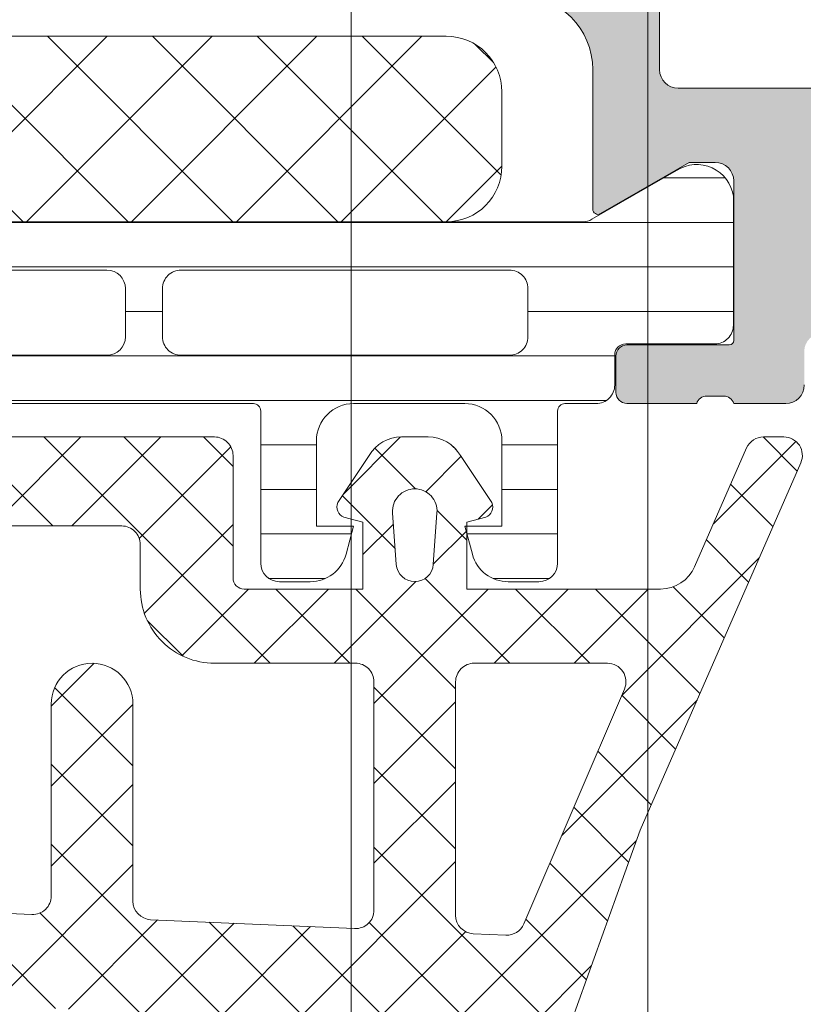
# Model space of a CAD drawing. Header units: millimetres. Extents: x 213386 to 506888, y 183055 to 450952.
# Tile 377 of 656: x 399573 to 399594, y 292539 to 292565. Entities that reach past the tile are written whole.
import ezdxf

# ---------------------------------------------------------------- set-up
doc = ezdxf.new("R2010")
doc.units = ezdxf.units.MM
doc.layers.add('FASÁDA DETAILNÍ', color=255, linetype='Continuous', lineweight=0)
pattern_1 = [(135, (397960.6382589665, 280086.5230909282), (-1.077630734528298, -1.077630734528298), []), (225, (397960.6382589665, 280086.5230909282), (1.077630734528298, -1.077630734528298), [])]

msp = doc.modelspace()

# ---------------------------------------------------------------- hatches: boundary and pattern name
at = {"layer": 'FASÁDA DETAILNÍ'}
h = msp.add_hatch(color=256, dxfattribs=at)
edge = h.paths.add_edge_path()
edge.add_arc((399603.9562517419, 292510.0337444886), 0.5000674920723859, -89.99226754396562, -0.007732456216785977, ccw=False)
edge.add_line((399603.9563192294, 292509.5336770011), (399599.9563192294, 292509.5336770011))
edge.add_arc((399599.9563867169, 292510.0337444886), 0.5000674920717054, 180.0077324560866, 269.99226754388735, ccw=False)
edge.add_line((399599.4563192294, 292510.0336770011), (399599.4563192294, 292511.3337258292))
edge.add_arc((399599.9563561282, 292511.3336889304), 0.5000369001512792, 90.00422797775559, 179.9957720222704, ccw=False)
edge.add_line((399599.9563192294, 292511.8337258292), (399600.4563192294, 292511.8337258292))
edge.add_line((399600.4563192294, 292511.8337258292), (399600.4563192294, 292510.8337258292))
edge.add_line((399600.4563192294, 292510.8337258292), (399601.9563192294, 292510.8337258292))
edge.add_arc((399601.9563562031, 292511.8336888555), 0.9999630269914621, 269.9978814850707, 360.0021185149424)
edge.add_line((399602.9563192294, 292511.8337258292), (399602.9563192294, 292515.8337258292))
edge.add_arc((399601.9562423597, 292515.8336489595), 1.000076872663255, 0.004403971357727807, 89.99559602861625)
edge.add_line((399601.9563192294, 292516.8337258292), (399600.4563192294, 292516.8337258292))
edge.add_line((399600.4563192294, 292516.8337258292), (399600.4563192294, 292515.8337258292))
edge.add_line((399600.4563192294, 292515.8337258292), (399599.9563192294, 292515.8337258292))
edge.add_arc((399599.9562617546, 292516.3336683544), 0.4999425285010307, -180.00658688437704, -89.99341311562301, ccw=False)
edge.add_line((399599.4563192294, 292516.3337258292), (399599.4563192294, 292519.1337136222))
edge.add_arc((399599.9563192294, 292519.1337136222), 0.5000000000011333, 90.0000000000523, 180.0000000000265, ccw=False)
edge.add_line((399599.9563192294, 292519.6337136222), (399600.1563192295, 292519.6337136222))
edge.add_arc((399600.1563192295, 292519.1337136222), 0.5000000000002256, -2.609112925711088e-11, 89.99999999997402, ccw=False)
edge.add_line((399600.6563192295, 292519.1337136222), (399600.6563192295, 292518.6337136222))
edge.add_arc((399601.1563543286, 292518.6337487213), 0.500035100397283, 180.0040217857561, 269.9959782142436)
edge.add_line((399601.1563192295, 292518.1337136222), (399601.9563222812, 292518.1337136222))
edge.add_arc((399601.9563057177, 292518.6337301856), 0.5000165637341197, -89.99810203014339, -0.001897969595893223)
edge.add_line((399602.4563222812, 292518.6337136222), (399602.4563222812, 292549.9337075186))
edge.add_line((399602.4563222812, 292549.9337075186), (399602.0239256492, 292555.9721651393))
edge.add_arc((399601.0247059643, 292555.9337090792), 0.9999594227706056, 2.20400286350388, 89.99999999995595)
edge.add_line((399601.0247059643, 292556.9336685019), (399594.3562537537, 292556.9336685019))
edge.add_arc((399594.3562537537, 292556.4336685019), 0.5000000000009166, 90.00000000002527, 179.9999999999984)
edge.add_line((399593.8562537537, 292556.4336685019), (399593.8562537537, 292555.5336685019))
edge.add_arc((399593.3562537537, 292555.5336685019), 0.5000000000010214, -89.99999999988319, 1.425064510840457e-10, ccw=False)
edge.add_line((399593.3562537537, 292555.0336685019), (399591.9562522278, 292555.0336685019))
edge.add_arc((399591.6887316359, 292554.9548320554), 0.278895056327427, 16.41987641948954, 91.1645893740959)
edge.add_line((399591.6830632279, 292555.233669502), (399591.2294692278, 292555.233669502))
edge.add_arc((399591.2238085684, 292554.9548014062), 0.2789255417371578, 88.83712992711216, 163.575405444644)
edge.add_line((399590.9562652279, 292555.0336685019), (399589.0762542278, 292555.0336685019))
edge.add_arc((399589.0762542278, 292555.3336685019), 0.3000000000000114, 180.0000000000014, 270, ccw=False)
edge.add_line((399588.7762542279, 292555.3336685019), (399588.7762542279, 292556.313642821))
edge.add_arc((399589.0762542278, 292556.313642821), 0.2999999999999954, 90.0000000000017, 180.0000000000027, ccw=False)
edge.add_line((399589.0762542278, 292556.613642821), (399591.8362522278, 292556.613642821))
edge.add_arc((399591.8362522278, 292556.733642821), 0.1200000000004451, 269.9999999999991, 360)
edge.add_line((399591.9562522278, 292556.733642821), (399591.9562522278, 292561.0336685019))
edge.add_arc((399591.4562522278, 292561.0336685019), 0.5000000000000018, -8.014997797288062e-13, 89.9999999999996)
edge.add_line((399591.4562522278, 292561.5336685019), (399590.7562522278, 292561.5336685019))
edge.add_line((399590.7562522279, 292561.5336685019), (399588.3634319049, 292560.1521730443))
edge.add_arc((399588.2943720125, 292560.2717882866), 0.1381197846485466, -180.0000000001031, -60.000000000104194, ccw=False)
edge.add_line((399588.1562522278, 292560.2717882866), (399588.1562522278, 292564.0336685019))
edge.add_arc((399586.1562522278, 292564.0336685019), 1.999999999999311, 6.730053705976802e-12, 90.00000000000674)
edge.add_line((399586.1562522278, 292566.0336685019), (399585.5882568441, 292566.0336685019))
edge.add_arc((399585.5882568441, 292566.5336685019), 0.5000000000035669, 235.5209282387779, 269.99999999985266, ccw=False)
edge.add_arc((399588.135730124, 292570.2431671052), 4.999999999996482, 185.3492280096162, 235.5209282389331, ccw=False)
edge.add_arc((399583.2943788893, 292569.7955487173), 0.1381197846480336, 60.00000000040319, 187.7024374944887, ccw=False)
edge.add_line((399583.3634387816, 292569.9151639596), (399585.7562591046, 292568.5336685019))
edge.add_line((399585.7562591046, 292568.5336685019), (399586.4562591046, 292568.5336685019))
edge.add_arc((399586.4562591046, 292569.0336685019), 0.5, 270, 360)
edge.add_line((399586.9562591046, 292569.0336685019), (399586.9562591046, 292573.3336941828))
edge.add_arc((399586.8362591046, 292573.3336941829), 0.1199999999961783, 1.272221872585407e-14, 89.9999999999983)
edge.add_line((399586.8362591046, 292573.4536941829), (399584.0762611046, 292573.4536941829))
edge.add_arc((399584.0762611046, 292573.7536941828), 0.2999999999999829, -180, -89.99999999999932, ccw=False)
edge.add_line((399583.7762611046, 292573.7536941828), (399583.7762611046, 292574.7336685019))
edge.add_arc((399584.0762611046, 292574.733668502), 0.300000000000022, 90.00000000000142, 180, ccw=False)
edge.add_line((399584.0762611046, 292575.0336685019), (399585.9562721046, 292575.0336685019))
edge.add_arc((399586.2238154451, 292575.1125355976), 0.2789255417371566, 196.424594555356, 271.1628700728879)
edge.add_line((399586.2294761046, 292574.8336675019), (399586.6830701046, 292574.8336675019))
edge.add_arc((399586.6887385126, 292575.1125049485), 0.2788950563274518, 268.8354106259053, 343.5801235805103)
edge.add_line((399586.9562591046, 292575.0336685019), (399589.9563175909, 292575.0336685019))
edge.add_line((399589.9563175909, 292575.0336685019), (399590.6564204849, 292574.3335961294))
edge.add_line((399590.6564204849, 292574.3335961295), (399590.6564204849, 292573.733590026))
edge.add_line((399590.6564204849, 292573.733590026), (399589.0564143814, 292573.733590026))
edge.add_arc((399589.0564238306, 292573.2335805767), 0.5000094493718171, 90.00108278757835, 179.9989172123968)
edge.add_line((399588.5564143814, 292573.233590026), (399588.5564143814, 292572.8381619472))
edge.add_arc((399589.0564143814, 292572.8381619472), 0.5000000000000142, 180.0000000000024, 195.0000000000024)
edge.add_line((399588.5734514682, 292572.7087524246), (399588.9576602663, 292571.2748656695))
edge.add_arc((399589.9235860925, 292571.5336847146), 1.000000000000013, 195.0000000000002, 270.0000000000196)
edge.add_line((399589.9235860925, 292570.5336847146), (399595.6564082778, 292570.5336847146))
edge.add_line((399595.6564082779, 292570.5336847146), (399595.6564082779, 292573.733590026))
edge.add_line((399595.6564082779, 292573.733590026), (399594.8564204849, 292573.733590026))
edge.add_line((399594.8564204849, 292573.733590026), (399594.8564204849, 292574.3335961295))
edge.add_line((399594.8564204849, 292574.3335961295), (399596.0688533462, 292575.0335778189))
edge.add_line((399596.0688533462, 292575.0335778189), (399597.1564082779, 292575.0335778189))
edge.add_line((399597.1564082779, 292575.0335778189), (399597.1564082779, 292560.0336685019))
edge.add_arc((399597.6564082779, 292560.0336685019), 0.5000000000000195, 179.9999999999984, 270.0000000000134)
edge.add_line((399597.6564082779, 292559.5336685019), (399603.4563192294, 292559.5336685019))
edge.add_arc((399603.4563192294, 292558.5336685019), 1, 0, 90.0000000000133, ccw=False)
edge.add_line((399604.4563192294, 292558.5336685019), (399604.4563192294, 292510.033677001))
edge = h.paths.add_edge_path(flags=16)
edge.add_line((399594.8564204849, 292568.9336847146), (399590.4564204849, 292568.9336847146))
edge.add_arc((399590.4564204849, 292568.4336847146), 0.5000000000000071, 90.00000000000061, 179.9999999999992)
edge.add_line((399589.9564204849, 292568.4336847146), (399589.9564204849, 292564.0336847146))
edge.add_arc((399590.4564204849, 292564.0336847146), 0.4999999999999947, 179.9999999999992, 270.0000000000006)
edge.add_line((399590.4564204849, 292563.5336847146), (399594.8564204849, 292563.5336847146))
edge.add_arc((399594.8564204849, 292564.0336847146), 0.5, 270, 360)
edge.add_line((399595.3564204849, 292564.0336847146), (399595.3564204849, 292568.4336847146))
edge.add_arc((399594.8564204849, 292568.4336847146), 0.4999999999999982, 1.272221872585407e-14, 90.00000000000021)
h = msp.add_hatch(dxfattribs=at)
h.set_pattern_fill('NETZ', color=256, scale=2, angle=45, style=0)
h.set_pattern_definition([(45, (397960.6382589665, 280086.5230909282), (-1.414213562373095, 1.414213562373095), []), (135, (397960.6382589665, 280086.5230909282), (-1.414213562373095, -1.414213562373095), [])])
h.paths.add_polyline_path([(399584.2052426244, 292564.9344117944, -0.4142135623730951), (399585.7052426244, 292563.4344117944), (399585.7052426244, 292561.4344117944, -0.4142135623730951), (399584.2052426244, 292559.9344117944), (399557.2052426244, 292559.9344117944, -0.4142135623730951), (399555.7052426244, 292561.4344117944), (399555.7052426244, 292563.4344117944, -0.4142135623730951), (399557.2052426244, 292564.9344117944)])
h = msp.add_hatch(dxfattribs=at)
h.set_pattern_fill('LINIE', color=256, scale=1.2, angle=180, style=0)
h.set_pattern_definition([(180, (399592.5809322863, 292574.3166391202), (-1.469551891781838e-16, -1.2), [])])
edge = h.paths.add_edge_path()
edge.add_arc((399589.0462359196, 292556.3428666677), 0.3000000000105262, 89.99792470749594, 179.997924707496)
edge.add_line((399588.7462359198, 292556.3428775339), (399588.7462072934, 292555.532546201))
edge.add_arc((399588.2462099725, 292555.5325616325), 0.4999973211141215, 269.9976177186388, 359.99823167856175, ccw=False)
edge.add_line((399588.2461891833, 292555.0325643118), (399587.4051169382, 292555.0312437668))
edge.add_arc((399587.4051169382, 292554.8312437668), 0.1999999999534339, 89.99999998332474, 180)
edge.add_line((399587.2051169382, 292554.8312437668), (399587.2051169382, 292550.7312437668))
edge.add_arc((399586.7051169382, 292550.7312437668), 0.5, -90, 0, ccw=False)
edge.add_line((399586.7051169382, 292550.2312437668), (399585.8743677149, 292550.2312437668))
edge.add_arc((399585.8743677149, 292551.2312437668), 1, 195.0000000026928, 270, ccw=False)
edge.add_line((399584.9084418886, 292550.9724247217), (399584.7051169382, 292551.7312437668))
edge.add_line((399584.7051169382, 292551.7312437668), (399585.7051169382, 292551.7312437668))
edge.add_line((399585.7051169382, 292551.7312437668), (399585.7051169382, 292554.0312437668))
edge.add_arc((399584.700990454, 292554.029534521), 1.004127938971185, 0.09753001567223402, 89.76591227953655)
edge.add_line((399584.7050929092, 292555.0336540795), (399581.705214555, 292555.0336540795))
edge.add_arc((399581.7092429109, 292554.029534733), 1.004127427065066, 90.22985968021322, 179.902482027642)
edge.add_line((399580.7051169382, 292554.0312437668), (399580.7051169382, 292551.7312437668))
edge.add_line((399580.7051169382, 292551.7312437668), (399581.7051169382, 292551.7312437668))
edge.add_line((399581.7051169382, 292551.7312437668), (399581.5017919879, 292550.9724247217))
edge.add_arc((399580.5358661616, 292551.2312437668), 1.00000000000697, 270, 344.9999999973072, ccw=False)
edge.add_line((399580.5358661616, 292550.2312437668), (399579.7051169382, 292550.2312437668))
edge.add_arc((399579.7051169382, 292550.7312437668), 0.5, 180, 270, ccw=False)
edge.add_line((399579.2051169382, 292550.7312437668), (399579.2051169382, 292554.8312437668))
edge.add_arc((399579.0009438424, 292554.8295152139), 0.2041804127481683, 0.4850610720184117, 88.84413107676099)
edge.add_line((399579.0050626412, 292555.0336540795), (399553.1636958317, 292555.0336770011))
edge.add_arc((399553.1637112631, 292555.533674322), 0.4999973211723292, 179.9976177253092, 269.9982316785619, ccw=False)
edge.add_line((399552.6637139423, 292555.5336951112), (399552.6637425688, 292556.344026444))
edge.add_arc((399552.3637425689, 292556.3440373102), 0.300000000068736, 359.9979246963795, 449.997924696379)
edge.add_line((399552.3637534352, 292556.64403731), (399549.9637550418, 292556.6437922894))
edge.add_arc((399549.9637705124, 292557.1437882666), 0.4999959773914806, 179.9976222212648, 269.9982271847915, ccw=False)
edge.add_line((399549.4637745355, 292557.1438090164), (399549.4639011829, 292560.6203505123))
edge.add_arc((399550.4537141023, 292560.4780040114), 0.9999960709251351, 57.270908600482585, 171.8163166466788, ccw=False)
edge.add_line((399550.9943794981, 292561.3192370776), (399553.2779885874, 292560.0006846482))
edge.add_arc((399553.5280042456, 292560.4336883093), 0.4999999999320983, 239.9979280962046, 269.9978647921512)
edge.add_line((399553.5279856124, 292559.9336883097), (399587.882254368, 292559.9326019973))
edge.add_arc((399587.8822719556, 292560.432601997), 0.500000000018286, 269.9979846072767, 299.9979213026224)
edge.add_line((399588.1322562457, 292559.9995802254), (399590.4159608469, 292561.3179672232))
edge.add_arc((399590.9565653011, 292560.4766949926), 0.9999960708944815, 8.179532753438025, 122.7249408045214, ccw=False)
edge.add_line((399591.9463885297, 292560.6189697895), (399591.9462618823, 292557.1424282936))
edge.add_arc((399591.446265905, 292557.1424437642), 0.4999959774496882, 269.99762222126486, 359.99822718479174, ccw=False)
edge.add_line((399591.4462451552, 292556.6424477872), (399589.0462467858, 292556.6428666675))
edge = h.paths.add_edge_path(flags=16)
edge.add_line((399564.8551231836, 292556.8331422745), (399564.8551231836, 292558.1331363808))
edge.add_arc((399564.3551268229, 292558.1331400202), 0.4999963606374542, 359.9995829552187, 450.0004170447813)
edge.add_line((399564.3551231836, 292558.6331363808), (399555.5051292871, 292558.6331363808))
edge.add_arc((399555.5051256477, 292558.1331400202), 0.4999963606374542, 89.99958295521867, 180.0004170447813)
edge.add_line((399555.0051292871, 292558.1331363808), (399555.0051292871, 292556.8331422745))
edge.add_arc((399555.5051292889, 292556.8331257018), 0.5000000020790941, 179.9981009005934, 269.9999997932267)
edge.add_line((399555.5051292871, 292556.3331256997), (399564.3551231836, 292556.3331256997))
edge.add_arc((399564.3551231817, 292556.8331257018), 0.5000000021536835, 270.0000002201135, 360.001899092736)
edge = h.paths.add_edge_path(flags=16)
edge.add_arc((399575.0551292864, 292556.8331256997), 0.5, 270, 360)
edge.add_line((399575.5551292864, 292556.8331256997), (399575.5551292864, 292558.1331363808))
edge.add_arc((399575.0551292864, 292558.1331363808), 0.5, 0, 90)
edge.add_line((399575.0551292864, 292558.6331363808), (399566.3551231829, 292558.6331363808))
edge.add_arc((399566.3551231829, 292558.1331363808), 0.5, 90, 180)
edge.add_line((399565.8551231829, 292558.1331363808), (399565.8551231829, 292556.8331256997))
edge.add_arc((399566.3551231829, 292556.8331256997), 0.5, 180, 270)
edge.add_line((399566.3551231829, 292556.3331256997), (399575.0551292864, 292556.3331256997))
edge = h.paths.add_edge_path(flags=16)
edge.add_arc((399577.055125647, 292558.1331400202), 0.4999963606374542, 89.99958295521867, 180.0004170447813)
edge.add_line((399576.5551292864, 292558.1331363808), (399576.5551292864, 292556.8331422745))
edge.add_arc((399577.0551292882, 292556.8331257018), 0.5000000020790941, 179.9981009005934, 269.9999997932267)
edge.add_line((399577.0551292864, 292556.3331256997), (399585.9051384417, 292556.3331256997))
edge.add_arc((399585.9051384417, 292556.8331104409), 0.4999847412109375, 270, 360)
edge.add_line((399586.4051231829, 292556.8331104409), (399586.4051231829, 292558.133121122))
edge.add_arc((399585.9051079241, 292558.133121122), 0.5000152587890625, 0, 90)
edge.add_line((399585.9051079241, 292558.6331363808), (399577.0551292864, 292558.6331363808))
h = msp.add_hatch(dxfattribs=at)
h.set_pattern_fill('ANSI37', color=256, scale=0.48, angle=90, style=0)
h.set_pattern_definition(pattern_1)
edge = h.paths.add_edge_path(flags=16)
edge.add_line((399582.8575962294, 292550.6979711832), (399582.7578522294, 292552.0908251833))
edge.add_arc((399583.356319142, 292552.1336826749), 0.5999995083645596, 89.99999165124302, 184.0960805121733, ccw=False)
edge.add_arc((399583.3563193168, 292552.1336826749), 0.5999995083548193, -4.096080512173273, 90.00000834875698, ccw=False)
edge.add_line((399583.9547862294, 292552.0908251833), (399583.8550422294, 292550.6979711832))
edge.add_arc((399583.3563192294, 292550.7336856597), 0.5000001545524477, 184.0960643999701, 355.90393560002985, ccw=False)
edge = h.paths.add_edge_path(flags=16)
edge.add_arc((399584.9563158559, 292547.5336775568), 0.4999996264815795, 89.99995719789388, 180.0000428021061, ccw=False)
edge.add_line((399584.9563162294, 292548.0336771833), (399588.5500012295, 292548.0336771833))
edge.add_arc((399588.5500012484, 292547.5336768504), 0.5000003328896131, -23.218026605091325, 90.00000216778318, ccw=False)
edge.add_line((399589.0095072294, 292547.3365611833), (399586.2936292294, 292541.0054591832))
edge.add_arc((399585.8341238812, 292541.2025751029), 0.4999998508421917, 267.4998893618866, 336.7819182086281, ccw=False)
edge.add_line((399585.8123132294, 292540.7030511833), (399584.9345062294, 292540.7413771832))
edge.add_arc((399584.9563157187, 292541.2409007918), 0.4999994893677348, 179.9999551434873, 267.50002088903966, ccw=False)
edge.add_line((399584.4563162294, 292541.2409011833), (399584.4563162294, 292547.5336771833))
edge = h.paths.add_edge_path(flags=16)
edge.add_line((399559.4023972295, 292542.1255151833), (399555.2537272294, 292551.0223681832))
edge.add_arc((399555.7068809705, 292551.2336773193), 0.4999998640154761, 89.99997033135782, 205.0000079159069, ccw=False)
edge.add_line((399555.7068812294, 292551.7336771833), (399565.0563162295, 292551.7336771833))
edge.add_arc((399565.056316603, 292551.2336775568), 0.4999996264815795, -4.280210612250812e-05, 90.00004280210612, ccw=False)
edge.add_line((399565.5563162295, 292551.2336771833), (399565.5563162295, 292542.1097541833))
edge.add_arc((399565.0563161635, 292542.1097543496), 0.5000000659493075, 267.49997275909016, 359.9999809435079, ccw=False)
edge.add_line((399565.0345062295, 292541.6102301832), (399559.8337422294, 292541.8373001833))
edge.add_arc((399559.8555519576, 292542.336825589), 0.5000012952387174, 205.0000919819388, 267.500002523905, ccw=False)
edge = h.paths.add_edge_path(flags=16)
edge.add_arc((399568.2563158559, 292551.2336775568), 0.4999996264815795, 89.99995719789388, 180.0000428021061, ccw=False)
edge.add_line((399568.2563162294, 292551.7336771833), (399575.4563162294, 292551.7336771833))
edge.add_arc((399575.4563166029, 292551.2336775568), 0.4999996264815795, -4.280210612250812e-05, 90.00004280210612, ccw=False)
edge.add_line((399575.9563162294, 292551.2336771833), (399575.9563162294, 292550.0336771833))
edge.add_arc((399577.9563147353, 292550.0336756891), 1.99999850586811, 179.9999571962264, 270.0000428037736)
edge.add_line((399577.9563162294, 292548.0336771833), (399581.7563162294, 292548.0336771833))
edge.add_arc((399581.7563166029, 292547.5336775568), 0.4999996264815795, -4.280210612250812e-05, 90.00004280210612, ccw=False)
edge.add_line((399582.2563162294, 292547.5336771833), (399582.2563162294, 292541.3806161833))
edge.add_arc((399581.7563161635, 292541.3806163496), 0.5000000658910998, 267.4999727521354, 359.9999809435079, ccw=False)
edge.add_line((399581.7345062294, 292540.8810921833), (399576.2345062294, 292541.1212271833))
edge.add_arc((399576.2563157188, 292541.6207507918), 0.4999994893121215, 179.9999551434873, 267.5000208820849, ccw=False)
edge.add_line((399575.7563162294, 292541.6207511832), (399575.7563162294, 292546.9336771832))
edge.add_arc((399574.6563162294, 292546.9336771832), 1.099999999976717, 0, 180)
edge.add_line((399573.5563162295, 292546.9336771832), (399573.5563162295, 292541.7604661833))
edge.add_arc((399573.0563161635, 292541.7604663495), 0.5000000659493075, 267.4999727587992, 359.999980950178, ccw=False)
edge.add_line((399573.0345062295, 292541.2609421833), (399568.2345062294, 292541.4705151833))
edge.add_arc((399568.2563157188, 292541.9700387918), 0.4999994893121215, 179.9999551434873, 267.5000208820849, ccw=False)
edge.add_line((399567.7563162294, 292541.9700391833), (399567.7563162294, 292551.2336771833))
edge = h.paths.add_edge_path()
edge.add_line((399553.0432632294, 292549.8472201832), (399557.1411122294, 292541.0593541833))
edge.add_ellipse((399559.8600375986, 292542.3272116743), major_axis=(-3.000002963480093, 0), ratio=1, start_angle=25.00003062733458, end_angle=87.4999411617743)
edge.add_line((399559.7291762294, 292539.3300641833), (399560.3781262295, 292539.3017301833))
edge.add_ellipse((399560.3563167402, 292538.8022065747), major_axis=(-0.4999994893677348, 0), ratio=1, start_angle=179.9999551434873, end_angle=267.50002088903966, ccw=False)
edge.add_line((399560.8563162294, 292538.8022061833), (399560.8563162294, 292537.8336771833))
edge.add_ellipse((399560.9563161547, 292537.8336771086), major_axis=(-0.09999992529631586, 0), ratio=1, start_angle=-4.278876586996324e-05, end_angle=90.00004278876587)
edge.add_line((399560.9563162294, 292537.7336771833), (399561.5563162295, 292537.7336771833))
edge.add_ellipse((399561.5563163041, 292537.8336771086), major_axis=(-0.09999992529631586, 0), ratio=1, start_angle=89.99995721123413, end_angle=180.0000427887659)
edge.add_line((399561.6563162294, 292537.8336771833), (399561.6563162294, 292538.7367151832))
edge.add_ellipse((399562.1563162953, 292538.7367150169), major_axis=(-0.5000000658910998, 0), ratio=1, start_angle=267.4999727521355, end_angle=359.9999809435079, ccw=False)
edge.add_line((399562.1781262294, 292539.2362391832), (399571.0784202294, 292538.8424011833))
edge.add_ellipse((399571.0563161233, 292538.3428899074), major_axis=(-0.5000001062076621, 0), ratio=1, start_angle=179.9999170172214, end_angle=267.46623077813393, ccw=False)
edge.add_line((399571.5563162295, 292538.3428891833), (399571.5563162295, 292537.7336771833))
edge.add_ellipse((399571.6563161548, 292537.7336771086), major_axis=(-0.09999992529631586, 0), ratio=1, start_angle=-4.278876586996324e-05, end_angle=90.00004278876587)
edge.add_line((399571.6563162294, 292537.6336771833), (399572.2563162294, 292537.6336771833))
edge.add_ellipse((399572.2563163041, 292537.7336771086), major_axis=(-0.09999992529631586, 0), ratio=1, start_angle=89.99995721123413, end_angle=180.0000427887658)
edge.add_line((399572.3563162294, 292537.7336771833), (399572.3563162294, 292538.2632391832))
edge.add_ellipse((399572.8563167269, 292538.263239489), major_axis=(-0.5000004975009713, 0), ratio=1, start_angle=-92.53369799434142, end_angle=3.5038035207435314e-05, ccw=False)
edge.add_line((399572.8784202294, 292538.7627511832), (399584.4186452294, 292538.2520951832))
edge.add_ellipse((399584.396835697, 292537.7525705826), major_axis=(-0.5000004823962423, 0), ratio=1, start_angle=176.782942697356, end_angle=267.50002091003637, ccw=False)
edge.add_line((399584.8960482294, 292537.7245111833), (399584.6074852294, 292532.5907681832))
edge.add_ellipse((399584.1970672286, 292532.7063236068), major_axis=(-0.4263754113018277, 0), ratio=1, start_angle=20.758972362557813, end_angle=164.275145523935, ccw=False)
edge.add_line((399583.7983722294, 292532.5552001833), (399583.7996122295, 292532.7878031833))
edge.add_line((399583.7996122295, 292532.7878031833), (399584.0977502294, 292534.6703821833))
edge.add_line((399584.0977502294, 292534.6703821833), (399583.6973242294, 292537.5196671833))
edge.add_ellipse((399583.4002436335, 292537.4779165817), major_axis=(-0.299999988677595, 0), ratio=1, start_angle=187.9997440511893, end_angle=304.5977463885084)
edge.add_ellipse((399584.9333570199, 292535.2553454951), major_axis=(-3.000047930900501, 0), ratio=1, start_angle=-55.40235871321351, end_angle=18.00842458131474)
edge.add_line((399582.0802782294, 292534.3278601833), (399582.7138542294, 292532.0729691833))
edge.add_ellipse((399583.4890667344, 292532.2338987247), major_axis=(-0.791740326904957, 0), ratio=1, start_angle=11.72768979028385, end_angle=83.20165374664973)
edge.add_line((399583.3953442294, 292531.4477251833), (399584.4535542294, 292531.4465041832))
edge.add_ellipse((399584.3244299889, 292532.6255904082), major_axis=(-1.186135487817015, 0), ratio=1, start_angle=96.24967815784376, end_angle=161.3444235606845)
edge.add_line((399585.4482442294, 292532.2461711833), (399586.5425772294, 292535.4875111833))
edge.add_line((399586.5425772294, 292535.4875111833), (399589.4323552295, 292543.5373061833))
edge.add_line((399589.4323552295, 292543.5373061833), (399593.7651642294, 292553.4351831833))
edge.add_ellipse((399593.3061552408, 292553.6334532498), major_axis=(-0.5000002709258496, 0), ratio=1, start_angle=156.6379505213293, end_angle=269.9334236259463)
edge.add_line((399593.3067362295, 292554.1334531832), (399592.7600352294, 292554.1340881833))
edge.add_ellipse((399592.7594549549, 292553.6340880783), major_axis=(-0.5000004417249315, 0), ratio=1, start_angle=269.9335054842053, end_angle=336.0791754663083)
edge.add_line((399592.3024012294, 292553.8368251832), (399590.9006452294, 292550.6328221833))
edge.add_ellipse((399589.9845041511, 292551.0336765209), major_axis=(-0.9999993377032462, 0), ratio=1, start_angle=89.99994719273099, end_angle=156.368385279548, ccw=False)
edge.add_line((399589.9845032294, 292550.0336771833), (399584.7565612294, 292550.0336771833))
edge.add_line((399584.7565612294, 292550.0336771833), (399584.7565522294, 292551.8331561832))
edge.add_line((399584.7565522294, 292551.8331561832), (399585.2713532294, 292551.9710981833))
edge.add_ellipse((399585.1565879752, 292552.2482522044), major_axis=(-0.2999756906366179, 0), ratio=1, start_angle=112.4937002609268, end_angle=202.5035666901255)
edge.add_line((399585.4337222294, 292552.3630651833), (399584.5845552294, 292553.6331921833))
edge.add_ellipse((399583.7186910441, 292553.1334714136), major_axis=(-0.9997207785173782, 0), ratio=1, start_angle=209.9907606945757, end_angle=270.0076118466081)
edge.add_line((399583.7185582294, 292554.1331921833), (399582.9941972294, 292554.1331611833))
edge.add_ellipse((399582.9944052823, 292553.1334233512), major_axis=(-0.9997378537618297, 0), ratio=1, start_angle=270.0119236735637, end_angle=330.0086750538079)
edge.add_line((399582.1285312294, 292553.6331611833), (399581.2793642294, 292552.3630651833))
edge.add_ellipse((399581.5565117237, 292552.2482532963), major_axis=(-0.2999875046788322, 0), ratio=1, start_angle=-22.50240615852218, end_angle=67.501396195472)
edge.add_line((399581.4417182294, 292551.9710981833), (399581.9565342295, 292551.8331261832))
edge.add_line((399581.9565342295, 292551.8331261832), (399581.9565422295, 292550.0336771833))
edge.add_line((399581.9565422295, 292550.0336771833), (399578.7563152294, 292550.0336771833))
edge.add_ellipse((399578.7563150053, 292550.3336769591), major_axis=(-0.29999977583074, 0), ratio=1, start_angle=-4.281099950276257e-05, end_angle=90.00004279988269, ccw=False)
edge.add_line((399578.4563152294, 292550.3336771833), (399578.4563152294, 292553.6336731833))
edge.add_ellipse((399577.9563156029, 292553.6336735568), major_axis=(-0.4999996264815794, 0), ratio=1, start_angle=179.9999571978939, end_angle=270.0000428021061)
edge.add_line((399577.9563152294, 292554.1336731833), (399551.0586932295, 292554.1336731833))
edge.add_line((399551.0586932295, 292554.1336731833), (399550.1635752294, 292552.5832811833))
edge.add_ellipse((399550.5965877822, 292552.3332810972), major_axis=(-0.4999999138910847, 0), ratio=1, start_angle=-30.00001708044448, end_angle=89.99993665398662)
edge.add_line((399550.5965872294, 292551.8332811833), (399550.5965872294, 292550.1359101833))
edge.add_line((399550.5965872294, 292550.1359101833), (399552.5901092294, 292550.1359101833))
edge.add_ellipse((399552.590109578, 292549.6359099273), major_axis=(-0.5000002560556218, 0), ratio=1, start_angle=205.000128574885, end_angle=270.000039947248, ccw=False)
h = msp.add_hatch(dxfattribs=at)
h.set_pattern_fill('ANSI37', color=256, scale=0.48, angle=90, style=0)
h.set_pattern_definition(pattern_1)
edge = h.paths.add_edge_path(flags=16)
edge.add_line((399582.8575962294, 292550.697971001), (399582.7578522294, 292552.0908250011))
edge.add_arc((399583.356319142, 292552.1336824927), 0.5999995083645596, 89.99999165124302, 184.0960805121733, ccw=False)
edge.add_arc((399583.3563193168, 292552.1336824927), 0.5999995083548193, -4.096080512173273, 90.00000834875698, ccw=False)
edge.add_line((399583.9547862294, 292552.0908250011), (399583.8550422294, 292550.697971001))
edge.add_arc((399583.3563192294, 292550.7336854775), 0.5000001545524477, 184.0960643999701, 355.90393560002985, ccw=False)
edge = h.paths.add_edge_path(flags=16)
edge.add_arc((399584.9563158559, 292547.5336773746), 0.4999996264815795, 89.99995719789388, 180.0000428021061, ccw=False)
edge.add_line((399584.9563162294, 292548.0336770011), (399588.5500012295, 292548.0336770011))
edge.add_arc((399588.5500012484, 292547.5336766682), 0.5000003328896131, -23.218026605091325, 90.00000216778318, ccw=False)
edge.add_line((399589.0095072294, 292547.3365610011), (399586.2936292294, 292541.0054590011))
edge.add_arc((399585.8341238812, 292541.2025749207), 0.4999998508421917, 267.4998893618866, 336.7819182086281, ccw=False)
edge.add_line((399585.8123132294, 292540.7030510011), (399584.9345062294, 292540.741377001))
edge.add_arc((399584.9563157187, 292541.2409006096), 0.4999994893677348, 179.9999551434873, 267.50002088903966, ccw=False)
edge.add_line((399584.4563162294, 292541.2409010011), (399584.4563162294, 292547.5336770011))
edge = h.paths.add_edge_path(flags=16)
edge.add_line((399559.4023972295, 292542.1255150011), (399555.2537272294, 292551.0223680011))
edge.add_arc((399555.7068809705, 292551.2336771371), 0.4999998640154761, 89.99997033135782, 205.0000079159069, ccw=False)
edge.add_line((399555.7068812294, 292551.7336770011), (399565.0563162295, 292551.7336770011))
edge.add_arc((399565.056316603, 292551.2336773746), 0.4999996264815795, -4.280210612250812e-05, 90.00004280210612, ccw=False)
edge.add_line((399565.5563162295, 292551.2336770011), (399565.5563162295, 292542.1097540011))
edge.add_arc((399565.0563161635, 292542.1097541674), 0.5000000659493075, 267.49997275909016, 359.9999809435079, ccw=False)
edge.add_line((399565.0345062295, 292541.610230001), (399559.8337422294, 292541.8373000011))
edge.add_arc((399559.8555519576, 292542.3368254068), 0.5000012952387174, 205.0000919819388, 267.500002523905, ccw=False)
edge = h.paths.add_edge_path(flags=16)
edge.add_arc((399568.2563158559, 292551.2336773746), 0.4999996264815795, 89.99995719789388, 180.0000428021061, ccw=False)
edge.add_line((399568.2563162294, 292551.7336770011), (399575.4563162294, 292551.7336770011))
edge.add_arc((399575.4563166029, 292551.2336773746), 0.4999996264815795, -4.280210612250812e-05, 90.00004280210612, ccw=False)
edge.add_line((399575.9563162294, 292551.2336770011), (399575.9563162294, 292550.0336770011))
edge.add_arc((399577.9563147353, 292550.0336755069), 1.99999850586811, 179.9999571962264, 270.0000428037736)
edge.add_line((399577.9563162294, 292548.0336770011), (399581.7563162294, 292548.0336770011))
edge.add_arc((399581.7563166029, 292547.5336773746), 0.4999996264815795, -4.280210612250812e-05, 90.00004280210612, ccw=False)
edge.add_line((399582.2563162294, 292547.5336770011), (399582.2563162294, 292541.3806160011))
edge.add_arc((399581.7563161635, 292541.3806161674), 0.5000000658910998, 267.4999727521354, 359.9999809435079, ccw=False)
edge.add_line((399581.7345062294, 292540.8810920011), (399576.2345062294, 292541.1212270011))
edge.add_arc((399576.2563157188, 292541.6207506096), 0.4999994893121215, 179.9999551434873, 267.5000208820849, ccw=False)
edge.add_line((399575.7563162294, 292541.6207510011), (399575.7563162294, 292546.933677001))
edge.add_arc((399574.6563162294, 292546.933677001), 1.099999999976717, 0, 180)
edge.add_line((399573.5563162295, 292546.933677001), (399573.5563162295, 292541.7604660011))
edge.add_arc((399573.0563161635, 292541.7604661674), 0.5000000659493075, 267.4999727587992, 359.999980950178, ccw=False)
edge.add_line((399573.0345062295, 292541.2609420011), (399568.2345062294, 292541.4705150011))
edge.add_arc((399568.2563157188, 292541.9700386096), 0.4999994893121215, 179.9999551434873, 267.5000208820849, ccw=False)
edge.add_line((399567.7563162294, 292541.9700390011), (399567.7563162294, 292551.2336770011))
edge = h.paths.add_edge_path()
edge.add_line((399553.0432632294, 292549.847220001), (399557.1411122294, 292541.0593540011))
edge.add_ellipse((399559.8600375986, 292542.3272114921), major_axis=(-3.000002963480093, 0), ratio=1, start_angle=25.00003062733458, end_angle=87.4999411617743)
edge.add_line((399559.7291762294, 292539.3300640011), (399560.3781262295, 292539.3017300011))
edge.add_ellipse((399560.3563167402, 292538.8022063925), major_axis=(-0.4999994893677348, 0), ratio=1, start_angle=179.9999551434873, end_angle=267.50002088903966, ccw=False)
edge.add_line((399560.8563162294, 292538.8022060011), (399560.8563162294, 292537.8336770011))
edge.add_ellipse((399560.9563161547, 292537.8336769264), major_axis=(-0.09999992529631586, 0), ratio=1, start_angle=-4.278876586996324e-05, end_angle=90.00004278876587)
edge.add_line((399560.9563162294, 292537.7336770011), (399561.5563162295, 292537.7336770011))
edge.add_ellipse((399561.5563163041, 292537.8336769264), major_axis=(-0.09999992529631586, 0), ratio=1, start_angle=89.99995721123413, end_angle=180.0000427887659)
edge.add_line((399561.6563162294, 292537.8336770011), (399561.6563162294, 292538.7367150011))
edge.add_ellipse((399562.1563162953, 292538.7367148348), major_axis=(-0.5000000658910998, 0), ratio=1, start_angle=267.4999727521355, end_angle=359.9999809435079, ccw=False)
edge.add_line((399562.1781262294, 292539.236239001), (399571.0784202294, 292538.8424010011))
edge.add_ellipse((399571.0563161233, 292538.3428897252), major_axis=(-0.5000001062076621, 0), ratio=1, start_angle=179.9999170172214, end_angle=267.46623077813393, ccw=False)
edge.add_line((399571.5563162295, 292538.3428890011), (399571.5563162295, 292537.7336770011))
edge.add_ellipse((399571.6563161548, 292537.7336769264), major_axis=(-0.09999992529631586, 0), ratio=1, start_angle=-4.278876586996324e-05, end_angle=90.00004278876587)
edge.add_line((399571.6563162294, 292537.6336770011), (399572.2563162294, 292537.6336770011))
edge.add_ellipse((399572.2563163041, 292537.7336769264), major_axis=(-0.09999992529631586, 0), ratio=1, start_angle=89.99995721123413, end_angle=180.0000427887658)
edge.add_line((399572.3563162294, 292537.7336770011), (399572.3563162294, 292538.263239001))
edge.add_ellipse((399572.8563167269, 292538.2632393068), major_axis=(-0.5000004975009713, 0), ratio=1, start_angle=-92.53369799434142, end_angle=3.5038035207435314e-05, ccw=False)
edge.add_line((399572.8784202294, 292538.762751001), (399584.4186452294, 292538.2520950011))
edge.add_ellipse((399584.396835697, 292537.7525704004), major_axis=(-0.5000004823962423, 0), ratio=1, start_angle=176.782942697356, end_angle=267.50002091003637, ccw=False)
edge.add_line((399584.8960482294, 292537.7245110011), (399584.6074852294, 292532.590768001))
edge.add_ellipse((399584.1970672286, 292532.7063234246), major_axis=(-0.4263754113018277, 0), ratio=1, start_angle=20.758972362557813, end_angle=164.275145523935, ccw=False)
edge.add_line((399583.7983722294, 292532.5552000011), (399583.7996122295, 292532.7878030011))
edge.add_line((399583.7996122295, 292532.7878030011), (399584.0977502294, 292534.6703820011))
edge.add_line((399584.0977502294, 292534.6703820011), (399583.6973242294, 292537.5196670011))
edge.add_ellipse((399583.4002436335, 292537.4779163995), major_axis=(-0.299999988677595, 0), ratio=1, start_angle=187.9997440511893, end_angle=304.5977463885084)
edge.add_ellipse((399584.9333570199, 292535.2553453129), major_axis=(-3.000047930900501, 0), ratio=1, start_angle=-55.40235871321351, end_angle=18.00842458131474)
edge.add_line((399582.0802782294, 292534.3278600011), (399582.7138542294, 292532.0729690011))
edge.add_ellipse((399583.4890667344, 292532.2338985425), major_axis=(-0.791740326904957, 0), ratio=1, start_angle=11.72768979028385, end_angle=83.20165374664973)
edge.add_line((399583.3953442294, 292531.4477250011), (399584.4535542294, 292531.446504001))
edge.add_ellipse((399584.3244299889, 292532.625590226), major_axis=(-1.186135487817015, 0), ratio=1, start_angle=96.24967815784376, end_angle=161.3444235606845)
edge.add_line((399585.4482442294, 292532.2461710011), (399586.5425772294, 292535.4875110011))
edge.add_line((399586.5425772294, 292535.4875110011), (399589.4323552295, 292543.5373060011))
edge.add_line((399589.4323552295, 292543.5373060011), (399593.7651642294, 292553.4351830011))
edge.add_ellipse((399593.3061552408, 292553.6334530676), major_axis=(-0.5000002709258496, 0), ratio=1, start_angle=156.6379505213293, end_angle=269.9334236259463)
edge.add_line((399593.3067362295, 292554.133453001), (399592.7600352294, 292554.1340880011))
edge.add_ellipse((399592.7594549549, 292553.6340878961), major_axis=(-0.5000004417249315, 0), ratio=1, start_angle=269.9335054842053, end_angle=336.0791754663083)
edge.add_line((399592.3024012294, 292553.8368250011), (399590.9006452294, 292550.6328220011))
edge.add_ellipse((399589.9845041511, 292551.0336763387), major_axis=(-0.9999993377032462, 0), ratio=1, start_angle=89.99994719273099, end_angle=156.368385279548, ccw=False)
edge.add_line((399589.9845032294, 292550.0336770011), (399584.7565612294, 292550.0336770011))
edge.add_line((399584.7565612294, 292550.0336770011), (399584.7565522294, 292551.8331560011))
edge.add_line((399584.7565522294, 292551.8331560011), (399585.2713532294, 292551.9710980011))
edge.add_ellipse((399585.1565879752, 292552.2482520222), major_axis=(-0.2999756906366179, 0), ratio=1, start_angle=112.4937002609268, end_angle=202.5035666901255)
edge.add_line((399585.4337222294, 292552.3630650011), (399584.5845552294, 292553.6331920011))
edge.add_ellipse((399583.7186910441, 292553.1334712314), major_axis=(-0.9997207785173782, 0), ratio=1, start_angle=209.9907606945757, end_angle=270.0076118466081)
edge.add_line((399583.7185582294, 292554.1331920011), (399582.9941972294, 292554.1331610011))
edge.add_ellipse((399582.9944052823, 292553.133423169), major_axis=(-0.9997378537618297, 0), ratio=1, start_angle=270.0119236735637, end_angle=330.0086750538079)
edge.add_line((399582.1285312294, 292553.6331610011), (399581.2793642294, 292552.3630650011))
edge.add_ellipse((399581.5565117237, 292552.2482531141), major_axis=(-0.2999875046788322, 0), ratio=1, start_angle=-22.50240615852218, end_angle=67.501396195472)
edge.add_line((399581.4417182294, 292551.9710980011), (399581.9565342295, 292551.8331260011))
edge.add_line((399581.9565342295, 292551.8331260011), (399581.9565422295, 292550.0336770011))
edge.add_line((399581.9565422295, 292550.0336770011), (399578.7563152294, 292550.0336770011))
edge.add_ellipse((399578.7563150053, 292550.3336767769), major_axis=(-0.29999977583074, 0), ratio=1, start_angle=-4.281099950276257e-05, end_angle=90.00004279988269, ccw=False)
edge.add_line((399578.4563152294, 292550.3336770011), (399578.4563152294, 292553.6336730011))
edge.add_ellipse((399577.9563156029, 292553.6336733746), major_axis=(-0.4999996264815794, 0), ratio=1, start_angle=179.9999571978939, end_angle=270.0000428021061)
edge.add_line((399577.9563152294, 292554.1336730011), (399551.0586932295, 292554.1336730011))
edge.add_line((399551.0586932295, 292554.1336730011), (399550.1635752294, 292552.5832810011))
edge.add_ellipse((399550.5965877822, 292552.333280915), major_axis=(-0.4999999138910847, 0), ratio=1, start_angle=-30.00001708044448, end_angle=89.99993665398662)
edge.add_line((399550.5965872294, 292551.8332810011), (399550.5965872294, 292550.1359100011))
edge.add_line((399550.5965872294, 292550.1359100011), (399552.5901092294, 292550.1359100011))
edge.add_ellipse((399552.590109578, 292549.6359097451), major_axis=(-0.5000002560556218, 0), ratio=1, start_angle=205.000128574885, end_angle=270.000039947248, ccw=False)

# ---------------------------------------------------------------- linework, layer by layer
for p, q in [((399589.638231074, 284297.1544280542), (399589.6382310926, 307967.1544280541)), ((399581.6382310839, 296850.3801179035), (399581.638231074, 284297.1544280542)), ((399581.6382274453, 293717.1544282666), (399581.6382294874, 292514.8591774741)), ((399589.6382310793, 291577.6545368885), (399589.6382274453, 293717.1544282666)), ((399589.9564204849, 292568.4336847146), (399589.9564204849, 292564.0336847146)), ((399588.1562522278, 292560.2717882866), (399588.1562522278, 292564.0336685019)), ((399590.4564204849, 292563.5336847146), (399594.8564204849, 292563.5336847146)), ((399590.7562522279, 292561.5336685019), (399588.3634319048, 292560.1521730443)), ((399591.4562522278, 292561.5336685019), (399590.7562522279, 292561.5336685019)), ((399591.9562522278, 292556.733642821), (399591.9562522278, 292561.0336685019)), ((399589.0762542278, 292556.613642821), (399591.8362522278, 292556.613642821)), ((399588.7762542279, 292555.3336685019), (399588.7762542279, 292556.313642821)), ((399590.9562652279, 292555.0336685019), (399589.0762542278, 292555.0336685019)), ((399591.6830632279, 292555.233669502), (399591.2294692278, 292555.233669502)), ((399593.3562537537, 292555.0336685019), (399591.9562522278, 292555.0336685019))]:
    msp.add_line(p, q, dxfattribs=at)
for points in [[(399557.2052426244, 292559.9344117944), (399584.2052426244, 292559.9344117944, 0.414213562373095), (399585.7052426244, 292561.4344117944), (399585.7052426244, 292563.4344117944, 0.414213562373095), (399584.2052426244, 292564.9344117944), (399557.2052426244, 292564.9344117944, 0.414213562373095), (399555.7052426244, 292563.4344117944), (399555.7052426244, 292561.4344117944, 0.414213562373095)], [(399575.0551292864, 292556.3331256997, 0.4142135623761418), (399575.5551292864, 292556.8331256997), (399575.5551292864, 292558.1331363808, 0.4142135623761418), (399575.0551292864, 292558.6331363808), (399566.3551231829, 292558.6331363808, 0.4142135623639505), (399565.8551231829, 292558.1331363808), (399565.8551231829, 292556.8331256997, 0.414213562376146), (399566.3551231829, 292556.3331256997)], [(399577.0551292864, 292558.6331363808, 0.4142178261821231), (399576.5551292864, 292558.1331363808), (399576.5551292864, 292556.8331422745, 0.4142232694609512), (399577.0551292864, 292556.3331256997), (399585.9051384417, 292556.3331256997, 0.4142135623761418), (399586.4051231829, 292556.8331104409), (399586.4051231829, 292558.133121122, 0.4142135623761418), (399585.9051079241, 292558.6331363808)], [(399582.8575962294, 292550.6979711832), (399582.7578522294, 292552.0908251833), (399582.7578522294, 292552.0908251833, -0.435311), (399583.3563192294, 292552.7336821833, -0.435311), (399583.9547862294, 292552.0908251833), (399583.8550422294, 292550.6979711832), (399583.8550422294, 292550.6979711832, -0.930949), (399582.8575962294, 292550.6979711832)], [(399582.8575962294, 292550.697971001), (399582.7578522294, 292552.0908250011), (399582.7578522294, 292552.0908250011, -0.435311), (399583.3563192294, 292552.7336820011, -0.435311), (399583.9547862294, 292552.0908250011), (399583.8550422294, 292550.697971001), (399583.8550422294, 292550.697971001, -0.930949), (399582.8575962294, 292550.697971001)], [(399584.4563162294, 292547.5336771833, -0.414214), (399584.9563162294, 292548.0336771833), (399588.5500012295, 292548.0336771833), (399588.5500012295, 292548.0336771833, -0.538546), (399589.0095072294, 292547.3365611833), (399586.2936292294, 292541.0054591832), (399586.2936292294, 292541.0054591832, -0.311858), (399585.8123132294, 292540.7030511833), (399584.9345062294, 292540.7413771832), (399584.9345062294, 292540.7413771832, -0.401491), (399584.4563162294, 292541.2409011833), (399584.4563162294, 292547.5336771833)], [(399584.4563162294, 292547.5336770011, -0.414214), (399584.9563162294, 292548.0336770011), (399588.5500012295, 292548.0336770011), (399588.5500012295, 292548.0336770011, -0.538546), (399589.0095072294, 292547.3365610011), (399586.2936292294, 292541.0054590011), (399586.2936292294, 292541.0054590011, -0.311858), (399585.8123132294, 292540.7030510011), (399584.9345062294, 292540.741377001), (399584.9345062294, 292540.741377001, -0.401491), (399584.4563162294, 292541.2409010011), (399584.4563162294, 292547.5336770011)]]:
    msp.add_lwpolyline(points, format="xyb", close=True, dxfattribs=at)
for points in [[(399553.5279856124, 292559.9336883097), (399587.882254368, 292559.9326019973, 0.1316522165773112), (399588.1322562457, 292559.9995802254), (399590.4159608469, 292561.3179672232, -0.5460410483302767), (399591.9463885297, 292560.6189697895), (399591.9462618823, 292557.1424282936, -0.4142166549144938), (399591.4462451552, 292556.6424477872), (399589.0462467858, 292556.6428666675, 0.4142135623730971), (399588.7462359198, 292556.3428775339), (399588.7462072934, 292555.532546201, -0.4142167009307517), (399588.2461891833, 292555.0325643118), (399587.4051169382, 292555.0312437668, 0.414213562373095), (399587.2051169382, 292554.8312437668), (399587.2051169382, 292550.7312437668, -0.414213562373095), (399586.7051169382, 292550.2312437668), (399585.8743677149, 292550.2312437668, -0.3394542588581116), (399584.9084418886, 292550.9724247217), (399584.7051169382, 292551.7312437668), (399585.7051169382, 292551.7312437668), (399585.7051169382, 292554.0312437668, 0.4125193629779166), (399584.7050929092, 292555.0336540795), (399581.705214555, 292555.0336540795, 0.4125410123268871), (399580.7051169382, 292554.0312437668), (399580.7051169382, 292551.7312437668), (399581.7051169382, 292551.7312437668), (399581.5017919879, 292550.9724247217, -0.3394542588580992), (399580.5358661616, 292550.2312437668), (399579.7051169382, 292550.2312437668, -0.414213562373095), (399579.2051169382, 292550.7312437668), (399579.2051169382, 292554.8312437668, 0.4058498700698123), (399579.0050626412, 292555.0336540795), (399553.1636958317, 292555.0336770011, -0.4142167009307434)], [(399568.2563162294, 292551.7336771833), (399575.4563162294, 292551.7336771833), (399575.4563162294, 292551.7336771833, -0.414214), (399575.9563162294, 292551.2336771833), (399575.9563162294, 292550.0336771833), (399575.9563162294, 292550.0336771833, 0.414214), (399577.9563162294, 292548.0336771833), (399581.7563162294, 292548.0336771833), (399581.7563162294, 292548.0336771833, -0.414214), (399582.2563162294, 292547.5336771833), (399582.2563162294, 292541.3806161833), (399582.2563162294, 292541.3806161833, -0.427052), (399581.7345062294, 292540.8810921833), (399576.2345062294, 292541.1212271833), (399576.2345062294, 292541.1212271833, -0.401491), (399575.7563162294, 292541.6207511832), (399575.7563162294, 292546.9336771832), (399575.7563162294, 292546.9336771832, 1), (399573.5563162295, 292546.9336771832), (399573.5563162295, 292541.7604661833), (399573.5563162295, 292541.7604661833, -0.427052), (399573.0345062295, 292541.2609421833), (399568.2345062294, 292541.4705151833)], [(399568.2563162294, 292551.7336770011), (399575.4563162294, 292551.7336770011), (399575.4563162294, 292551.7336770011, -0.414214), (399575.9563162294, 292551.2336770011), (399575.9563162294, 292550.0336770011), (399575.9563162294, 292550.0336770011, 0.414214), (399577.9563162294, 292548.0336770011), (399581.7563162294, 292548.0336770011), (399581.7563162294, 292548.0336770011, -0.414214), (399582.2563162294, 292547.5336770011), (399582.2563162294, 292541.3806160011), (399582.2563162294, 292541.3806160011, -0.427052), (399581.7345062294, 292540.8810920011), (399576.2345062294, 292541.1212270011), (399576.2345062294, 292541.1212270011, -0.401491), (399575.7563162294, 292541.6207510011), (399575.7563162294, 292546.933677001), (399575.7563162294, 292546.933677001, 1), (399573.5563162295, 292546.933677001), (399573.5563162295, 292541.7604660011), (399573.5563162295, 292541.7604660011, -0.427052), (399573.0345062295, 292541.2609420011), (399568.2345062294, 292541.4705150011)]]:
    msp.add_lwpolyline(points, format="xyb", dxfattribs=at)
at = {"layer": 'FASÁDA DETAILNÍ', "extrusion": (0, 0, -1)}
for points in [[(-399586.5425772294, 292535.4875111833), (-399589.4323552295, 292543.5373061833), (-399593.7651642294, 292553.4351831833), (-399593.7651642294, 292553.4351831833, -0.538982), (-399593.3067362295, 292554.1334531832), (-399592.7600352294, 292554.1340881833), (-399592.7600352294, 292554.1340881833, -0.296905), (-399592.3024012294, 292553.8368251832), (-399590.9006452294, 292550.6328221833), (-399590.9006452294, 292550.6328221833, 0.297963), (-399589.9845032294, 292550.0336771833), (-399584.7565612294, 292550.0336771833), (-399584.7565522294, 292551.8331561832), (-399585.2713532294, 292551.9710981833), (-399585.2713532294, 292551.9710981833, -0.414264), (-399585.4337222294, 292552.3630651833), (-399584.5845552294, 292553.6331921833), (-399584.5845552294, 292553.6331921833, -0.268028), (-399583.7185582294, 292554.1331921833), (-399582.9941972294, 292554.1331611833), (-399582.9941972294, 292554.1331611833, -0.267934), (-399582.1285312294, 292553.6331611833), (-399581.2793642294, 292552.3630651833), (-399581.2793642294, 292552.3630651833, -0.414233), (-399581.4417182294, 292551.9710981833), (-399581.9565342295, 292551.8331261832), (-399581.9565422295, 292550.0336771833), (-399578.7563152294, 292550.0336771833), (-399578.7563152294, 292550.0336771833, 0.414214), (-399578.4563152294, 292550.3336771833), (-399578.4563152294, 292553.6336731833), (-399578.4563152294, 292553.6336731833, -0.414214), (-399577.9563152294, 292554.1336731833), (-399551.0586932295, 292554.1336731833)], [(-399586.5425772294, 292535.4875110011), (-399589.4323552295, 292543.5373060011), (-399593.7651642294, 292553.4351830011), (-399593.7651642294, 292553.4351830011, -0.538982), (-399593.3067362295, 292554.133453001), (-399592.7600352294, 292554.1340880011), (-399592.7600352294, 292554.1340880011, -0.296905), (-399592.3024012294, 292553.8368250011), (-399590.9006452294, 292550.6328220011), (-399590.9006452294, 292550.6328220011, 0.297963), (-399589.9845032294, 292550.0336770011), (-399584.7565612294, 292550.0336770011), (-399584.7565522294, 292551.8331560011), (-399585.2713532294, 292551.9710980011), (-399585.2713532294, 292551.9710980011, -0.414264), (-399585.4337222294, 292552.3630650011), (-399584.5845552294, 292553.6331920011), (-399584.5845552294, 292553.6331920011, -0.268028), (-399583.7185582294, 292554.1331920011), (-399582.9941972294, 292554.1331610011), (-399582.9941972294, 292554.1331610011, -0.267934), (-399582.1285312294, 292553.6331610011), (-399581.2793642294, 292552.3630650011), (-399581.2793642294, 292552.3630650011, -0.414233), (-399581.4417182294, 292551.9710980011), (-399581.9565342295, 292551.8331260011), (-399581.9565422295, 292550.0336770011), (-399578.7563152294, 292550.0336770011), (-399578.7563152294, 292550.0336770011, 0.414214), (-399578.4563152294, 292550.3336770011), (-399578.4563152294, 292553.6336730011), (-399578.4563152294, 292553.6336730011, -0.414214), (-399577.9563152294, 292554.1336730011), (-399551.0586932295, 292554.1336730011)]]:
    msp.add_lwpolyline(points, format="xyb", dxfattribs=at)
at = {"layer": 'FASÁDA DETAILNÍ'}
for centre, radius, start, end in [((399586.1562522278, 292564.0336685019), 1.999999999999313, 0, 90), ((399590.4564204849, 292564.0336847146), 0.4999999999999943, 180, 270), ((399591.4562522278, 292561.0336685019), 0.5000000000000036, 0, 90), ((399588.2943720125, 292560.2717882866), 0.1381197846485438, 180, 300.0000000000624), ((399591.8362522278, 292556.733642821), 0.1200000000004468, 270, 0), ((399589.0762542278, 292556.313642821), 0.2999999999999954, 90, 180), ((399589.0762542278, 292555.3336685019), 0.3000000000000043, 180, 270), ((399593.3562537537, 292555.5336685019), 0.5000000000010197, 270, 0), ((399591.2238085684, 292554.9548014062), 0.2789255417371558, 88.83712992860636, 163.5754054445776), ((399591.6887316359, 292554.9548320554), 0.2788950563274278, 16.4198764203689, 91.16458937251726)]:
    msp.add_arc(centre, radius, start, end, dxfattribs=at)

doc.saveas('drawing.dxf')
